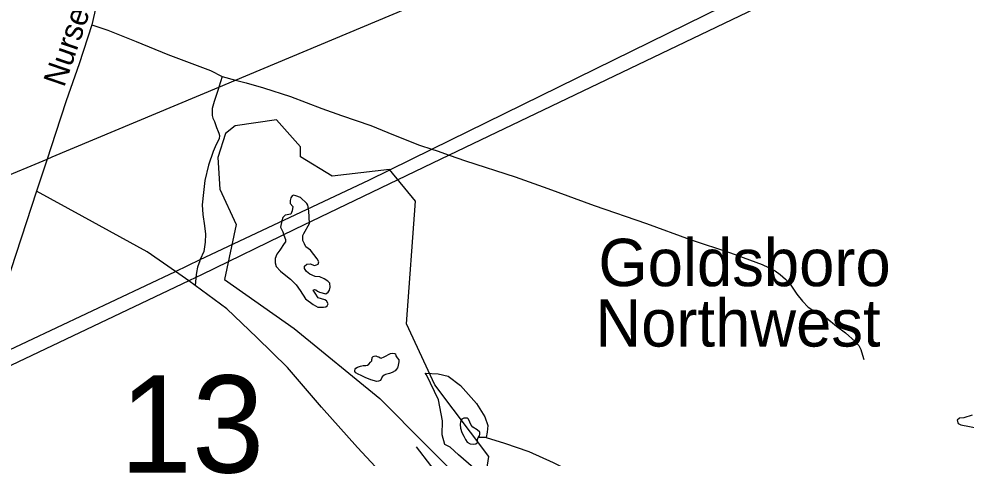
# Model space of a CAD drawing. Extents: x 2206922 to 2357709, y 510027 to 673830.
# Drawn here: x 2291895 to 2295894, y 605552 to 607406 of the extents above; entities that cross this region are included whole.
import ezdxf

# ---------------------------------------------------------------- set-up
doc = ezdxf.new("R2010")
doc.units = 0
for name, color, linetype in [('Exist Civil Demographics Community Label', 7, 'Continuous'), ('Exist Hydrographic Misc Water Feature', 7, 'Continuous'), ('Exist Hydrographic Pond Under 1500 Sq Ft', 7, 'Continuous'), ('Exist Road Non-System Type 51', 7, 'Continuous'), ('Exist Road Secondary Structure Standard Bridge Number Label', 7, 'Continuous'), ('Exist Road Secondary Type 51 Attributed', 7, 'Continuous'), ('Exist Road Secondary Type 51 Label', 7, 'Continuous'), ('Exist Utilities Electrical Transmission Line', 7, 'Continuous')]:
    doc.layers.add(name, color=color, linetype=linetype)

msp = doc.modelspace()

# ---------------------------------------------------------------- linework, layer by layer
at = {"layer": 'Exist Hydrographic Misc Water Feature'}
for points in [[(2293121.8, 606541.9), (2293119, 606595.9), (2293114.9, 606620), (2293110.8, 606625.9), (2293084.3, 606651.8), (2293064.4, 606659.3), (2293054.6, 606661.1), (2293048.2, 606659.3), (2293042.7, 606651.2), (2293040.6, 606639.3), (2293040.9, 606627.1), (2293050.9, 606613.4), (2293049.1, 606595.5), (2293042.9, 606581.4), (2293019.3, 606576.8), (2293009.1, 606567), (2293005.6, 606552.9), (2292999.4, 606526.7), (2293009.7, 606506.9), (2293014.2, 606492.9), (2293020.1, 606474.9), (2293020.1, 606465.2), (2293014.6, 606457.1), (2292996.8, 606429), (2292984.7, 606412.9), (2292977.1, 606394.6), (2292977.1, 606376.8), (2292981.6, 606360.7), (2292999.4, 606341), (2293021.6, 606323), (2293041.9, 606307.4), (2293066.1, 606283.5), (2293082.1, 606259.6), (2293104.6, 606224.1), (2293136.8, 606200.2), (2293156.9, 606188.7), (2293180.7, 606188.8), (2293191, 606190.9), (2293196.7, 606194.9), (2293200.6, 606202.8), (2293194.4, 606215.1), (2293186.4, 606220.7), (2293158.6, 606228.6), (2293146, 606248.3), (2293140.1, 606256.5), (2293137.8, 606260.5), (2293142.4, 606264.3), (2293148.1, 606262.6), (2293155.9, 606256.6), (2293164.1, 606252.5), (2293190.5, 606244.8), (2293200.4, 606252.7), (2293205.9, 606261.2), (2293209.6, 606273.2), (2293208, 606290.9), (2293199.6, 606299.1), (2293183.8, 606308.8), (2293165.5, 606316.4), (2293145.8, 606318.5), (2293123.7, 606328.3), (2293109.5, 606340.2), (2293101.1, 606352), (2293101.1, 606361.7), (2293111, 606370), (2293125.1, 606372.3), (2293143.2, 606364.3), (2293151.2, 606368.4), (2293159.2, 606370.4), (2293160.8, 606380.3), (2293154.7, 606392.6), (2293126.6, 606430.1), (2293106.5, 606444.1), (2293100.3, 606455.9), (2293094.2, 606469.8), (2293094.2, 606477.9), (2293094.2, 606483.6), (2293094, 606491.8), (2293097.9, 606499.7), (2293121.8, 606541.9)], [(2293498.5, 605966.1), (2293498.9, 605957.9), (2293494.6, 605937.9), (2293493.2, 605933.6), (2293489.3, 605927.8), (2293483.2, 605919.7), (2293471.1, 605913.4), (2293459.4, 605909.5), (2293443.4, 605905.4), (2293437.2, 605901.5), (2293429.4, 605895.4), (2293421.6, 605879.1), (2293413.6, 605877.1), (2293405.6, 605875), (2293381.4, 605882.8), (2293357.5, 605892.5), (2293339.4, 605900.5), (2293327.1, 605906.4), (2293317.1, 605912.3), (2293313.4, 605918.1), (2293313.2, 605922.2), (2293315, 605928), (2293317.1, 605932.2), (2293324.9, 605936.3), (2293337.2, 605940.5), (2293348.8, 605942.4), (2293359.1, 605942.5), (2293367.1, 605944.5), (2293372.8, 605948.5), (2293379, 605956.9), (2293384.9, 605962.9), (2293384.7, 605968.6), (2293386.6, 605972.8), (2293386.6, 605976.9), (2293390.5, 605980.7), (2293394.8, 605982.9), (2293402.4, 605983), (2293408.3, 605980.9), (2293414.5, 605979.1), (2293420.6, 605975), (2293424.5, 605973.2), (2293436.6, 605979.1), (2293464.5, 605993.5), (2293472.5, 605995.5), (2293480.3, 605993.6), (2293484.6, 605991.7), (2293486.6, 605983.7), (2293492.6, 605975.9), (2293498.5, 605966.1)], [(2293610.9, 605911), (2293665.2, 605907.3), (2293706.9, 605897.8), (2293759.4, 605858.3), (2293826.4, 605782.9), (2293862.7, 605725.5), (2293875, 605689.6), (2293871.3, 605661.8), (2293867.6, 605639.6)], [(2293693.9, 605609.8), (2293681.8, 605649.7), (2293682.9, 605709.6), (2293666.1, 605797.7), (2293615.2, 605903.1), (2293610.9, 605911)], [(2295919.4, 605732.9), (2295883.5, 605722.5), (2295865.9, 605720.3), (2295855.4, 605712.1), (2295860.1, 605698.4), (2295871.8, 605692.2), (2295952.2, 605677.3)], [(2293833.4, 605639.1), (2293839.5, 605645.4), (2293841.4, 605653.3), (2293841.4, 605661.4), (2293829.5, 605671.3), (2293811, 605683), (2293805.1, 605690.8), (2293792.8, 605717), (2293788.9, 605720.8), (2293782.9, 605720.9), (2293773.1, 605720.8), (2293764.7, 605716.7), (2293760.8, 605710.4), (2293759.4, 605704.6), (2293757.3, 605694.3), (2293759.4, 605678.6), (2293765.3, 605660.7), (2293773.7, 605644.9), (2293779.9, 605630.6), (2293788.1, 605618.8), (2293799.8, 605612.9), (2293816, 605610.9), (2293823.9, 605612.9), (2293831.9, 605619.4), (2293831.7, 605623.1), (2293831.7, 605631.2), (2293833.4, 605639.1)], [(2293572.1, 605598.9), (2293632.8, 605521.3), (2293727.6, 605414.5), (2293765.9, 605378.8), (2293796.1, 605353.1), (2293836.5, 605333.2), (2293880.1, 605329.9), (2293918.7, 605324.1), (2293962.6, 605314.7), (2293990.7, 605316.9), (2294014.2, 605351.1), (2294010.1, 605375.2), (2293994.1, 605398.7), (2293945.7, 605422.2), (2293881.2, 605455.9), (2293814.7, 605511.3), (2293750.3, 605566.4), (2293716.1, 605598.4), (2293693.9, 605609.8)], [(2293867.6, 605639.6), (2293845.9, 605639.2), (2293833.4, 605639.1)], [(2293867.6, 605639.6), (2293945.7, 605614.5), (2294047.9, 605579.2), (2294150.4, 605534.1), (2294244.7, 605485.1), (2294375.1, 605458.6), (2294475, 605453.2), (2294560.5, 605472.4), (2294654.6, 605493.1), (2294738.7, 605487.7), (2294826.7, 605452.6), (2294889.2, 605417.2), (2294922.4, 605380.6), (2294925.1, 605377.7)]]:
    msp.add_lwpolyline(points, dxfattribs=at)
at = {"layer": 'Exist Hydrographic Pond Under 1500 Sq Ft'}
msp.add_lwpolyline([(2293855.9, 605414.3), (2293878.9, 605558.1), (2293650.9, 605861.2), (2293532, 606119.4), (2293568.9, 606636.8), (2293459.8, 606770.2), (2293217.8, 606742.3), (2293083.9, 606823.7), (2293083.9, 606866.4), (2292982.8, 606979.9), (2292807.9, 606954), (2292766.9, 606922), (2292734.9, 606821), (2292743.9, 606686.4), (2292811.8, 606537.4), (2292763.8, 606305.5), (2293057.9, 606099.5), (2293418.8, 605803.6), (2293813.9, 605405.3), (2293855.9, 605414.3)], dxfattribs=at)
at = {"layer": 'Exist Road Non-System Type 51'}
for p, q in [((2292753, 607162.5), (2292739.3, 607117.8)), ((2292753, 607162.5), (2292810.1, 607147.4)), ((2292612.7, 606299.9), (2292555.6, 606340)), ((2292639.6, 606281.1), (2292612.7, 606299.9))]:
    msp.add_line(p, q, dxfattribs=at)
for points in [[(2292202.5, 607380.4), (2292270.5, 607357.7), (2292390, 607310.8), (2292524.6, 607254.8), (2292704.6, 607188.2), (2292753, 607162.5)], [(2292810.1, 607147.4), (2292855, 607135.4), (2292927.8, 607115.1), (2293041.3, 607078.7), (2293173.7, 607027.7), (2293256.6, 606998.6), (2293380.3, 606956.4), (2293476.3, 606917.1), (2293586.9, 606873.4), (2293638.1, 606856.3)], [(2292739.3, 607117.8), (2292736.4, 607108), (2292719.7, 607056.6), (2292710.7, 607027.8), (2292710.7, 607015.7), (2292710.7, 606997.6), (2292713.7, 606987), (2292721.3, 606973.3), (2292728.8, 606947.6), (2292736.4, 606931), (2292739.4, 606923.4), (2292742.4, 606914.3), (2292740.9, 606899.2), (2292727.3, 606875), (2292715.2, 606846.2), (2292695.5, 606788.7), (2292680.4, 606723.7), (2292674.4, 606673.7), (2292668.3, 606620.8), (2292671.3, 606579.9), (2292678.9, 606533), (2292683.4, 606496.7), (2292681.9, 606463.4), (2292675.9, 606424), (2292660.7, 606389.7)], [(2293638.1, 606856.3), (2293661.1, 606848.6), (2293712.2, 606830.6)], [(2293712.2, 606830.6), (2293780.4, 606806.4), (2293990, 606739.5), (2294128.2, 606690), (2294323.2, 606618.6), (2294544.3, 606541.5), (2294729.1, 606474.5), (2294899.4, 606417.7), (2295033.2, 606369.7), (2295060.1, 606356.6), (2295087.8, 606342), (2295108.9, 606327.4), (2295130.7, 606307.1), (2295154, 606282.3), (2295178.7, 606244.5), (2295203.5, 606213.9), (2295226.7, 606189.1), (2295255.8, 606170.2), (2295305.3, 606142.6), (2295346.1, 606109.1), (2295385.3, 606081.4), (2295426.1, 606043.6), (2295440.6, 606027.5), (2295449.4, 606010.1), (2295456.6, 605986.8), (2295462.5, 605967.9)], [(2292555.6, 606340), (2292437.1, 606423.1), (2292161.6, 606573.8), (2291969.6, 606678.3)], [(2292660.7, 606389.7), (2292658.5, 606384.7), (2292649.4, 606357.4), (2292644.9, 606334.7), (2292642.1, 606313.9)], [(2292642.1, 606313.9), (2292641.8, 606312), (2292639.6, 606281.1)], [(2293476, 605433.6), (2293324.6, 605596.6), (2293172.6, 605766.9), (2293028.5, 605934.4), (2292899.1, 606061), (2292772.5, 606181.9), (2292639.6, 606281.1)]]:
    msp.add_lwpolyline(points, dxfattribs=at)
at = {"layer": 'Exist Road Secondary Type 51 Attributed'}
msp.add_lwpolyline([(2292225.2, 607478.8), (2292202.5, 607380.4), (2292149.5, 607215.5), (2292095.1, 607059.6), (2292049.7, 606921.9), (2292014.3, 606814.2), (2291969.6, 606678.3), (2291730.9, 605950.5), (2291704, 605868.7), (2291586.6, 605510.6), (2291508.4, 605272.1), (2291463.9, 605132.6), (2291348.6, 604810.5), (2291326.4, 604714.2), (2291320.5, 604663.9), (2291310.1, 604557.3), (2291308.5, 604485.9), (2291307.1, 604426.9), (2291296.8, 604224), (2291286.4, 603929.3), (2291273.1, 603645), (2291264.2, 603439.1), (2291261.2, 603345.8), (2291239.9, 603265)], dxfattribs=at)
at = {"layer": 'Exist Utilities Electrical Transmission Line'}
for p, q in [((2293638.1, 606856.3), (2297016.3, 608515.2)), ((2292739.3, 607117.8), (2292810.1, 607147.4)), ((2290221.3, 606065.9), (2292014.3, 606814.2)), ((2292555.6, 606340), (2292660.7, 606389.7)), ((2291730.9, 605950.5), (2292555.6, 606340)), ((2292612.7, 606299.9), (2291704, 605868.7)), ((2292642.1, 606313.9), (2292612.7, 606299.9))]:
    msp.add_line(p, q, dxfattribs=at)
for points in [[(2292810.1, 607147.4), (2296665, 608761.6), (2296744.4, 608810.4), (2297469.8, 609264.6)], [(2297083.6, 608463.4), (2295137.5, 607513.9), (2293712.2, 606830.6)], [(2292014.3, 606814.2), (2292035.6, 606823.1), (2292739.3, 607117.8)], [(2292660.7, 606389.7), (2293371.9, 606725.6), (2293638.1, 606856.3)], [(2293712.2, 606830.6), (2293058, 606516.9), (2292666.1, 606325.3), (2292642.1, 606313.9)]]:
    msp.add_lwpolyline(points, dxfattribs=at)

# ---------------------------------------------------------------- texts
at = {"layer": 'Exist Civil Demographics Community Label'}
for s, p in [('Goldsboro', (2294341.5, 606277.7)), ('Northwest', (2294329, 606022.8))]:
    msp.add_text(s, height=200, dxfattribs=at).set_placement(p)
at = {"layer": 'Exist Road Secondary Structure Standard Bridge Number Label'}
msp.add_text('13', height=410.1, dxfattribs=at).set_placement((2292320.9, 605490.9))
at = {"layer": 'Exist Road Secondary Type 51 Label'}
msp.add_text('Nursery', height=95, rotation=71.0632, dxfattribs=at).set_placement((2292086.1, 607113.9))

doc.saveas('drawing.dxf')
